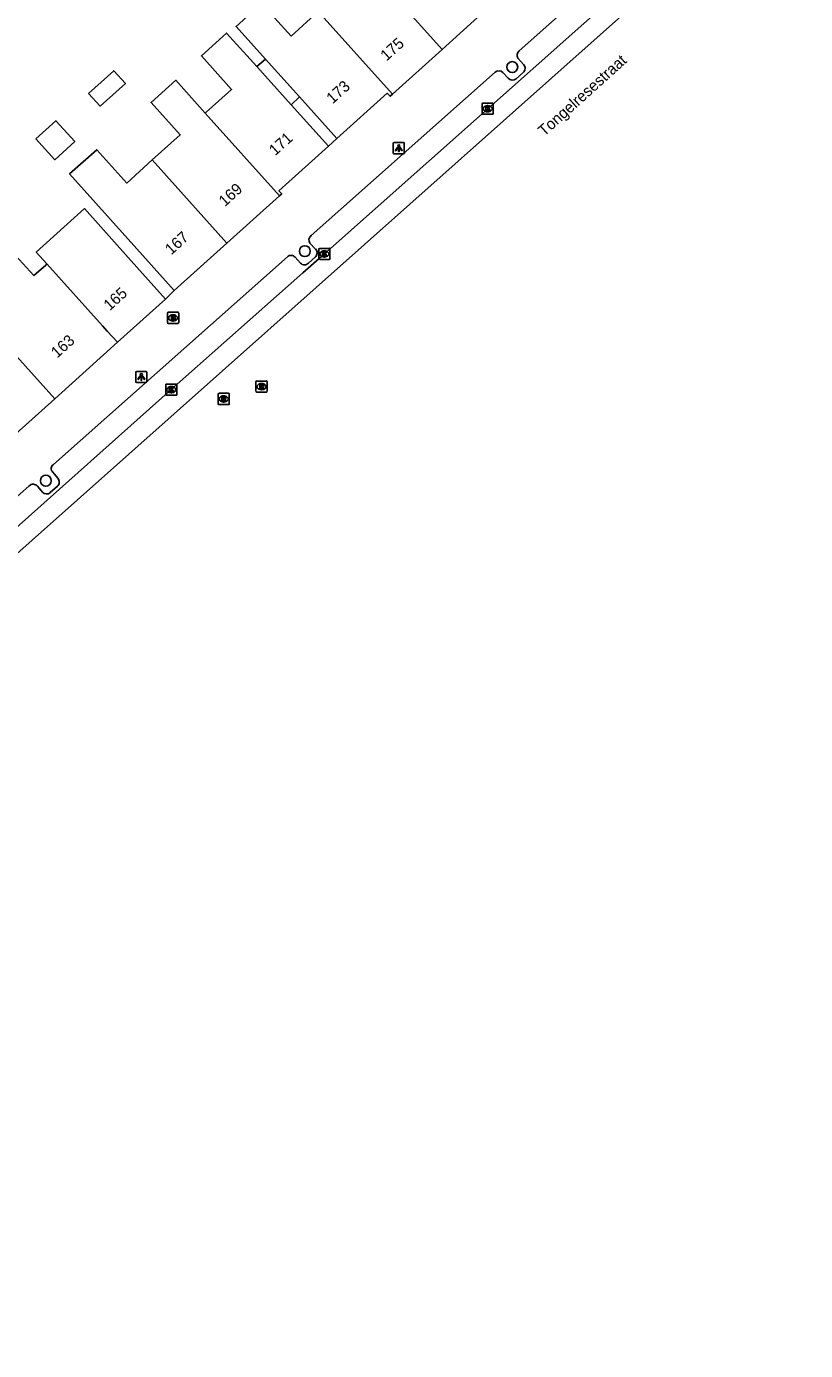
# Model space of a CAD drawing. Extents: x 161772 to 163123, y 383092 to 383917.
# Drawn here: x 162740.3 to 162810, y 383524.5 to 383642.9 of the extents above; entities that cross this region are included whole.
import ezdxf

# ---------------------------------------------------------------- set-up
doc = ezdxf.new("R2010")
doc.units = 0
for name, color, linetype in [('IMGEO_Boom', 7, 'Continuous'), ('IMGEO_Brandkraan', 7, 'Continuous'), ('IMGEO_Kolk', 7, 'Continuous'), ('IMGEO_Lichtpunt', 7, 'Continuous'), ('IMGEO_Openbare_ruimte_label', 7, 'Continuous'), ('IMGEO_Pand', 7, 'Continuous'), ('IMGEO_Pand_nummerreeks', 7, 'Continuous'), ('IMGEO_Pand_overbouw', 7, 'Continuous'), ('IMGEO_Rijbaan_lokaal_gesloten', 7, 'Continuous'), ('IMGEO_Rioolput', 7, 'Continuous'), ('IMGEO_Voetpad_open', 7, 'Continuous')]:
    doc.layers.add(name, color=color, linetype=linetype)

msp = doc.modelspace()

# ---------------------------------------------------------------- linework, layer by layer
at = {"layer": 'IMGEO_Boom'}
for centre in [(162783.77, 383639.27), (162765.22, 383622.82), (162742.06, 383602.3)]:
    msp.add_circle(centre, 0.489, dxfattribs=at)
at = {"layer": 'IMGEO_Brandkraan'}
for p, q in [((162752.94, 383616.43), (162752.94, 383617.28)), ((162753.01, 383617.35), (162753.87, 383617.35)), ((162753.43, 383617.13), (162753.45, 383617.13)), ((162753.94, 383617.28), (162753.94, 383616.43)), ((162753.87, 383616.35), (162753.01, 383616.35)), ((162753.45, 383616.57), (162753.42, 383616.57))]:
    msp.add_line(p, q, dxfattribs=at)
for points in [[(162752.94, 383616.43), (162752.94, 383617.28)], [(162753.01, 383617.35), (162753.87, 383617.35)], [(162753.94, 383617.28), (162753.94, 383616.43)], [(162753.87, 383616.35), (162753.01, 383616.35)], [(162753.29, 383617.05), (162753.29, 383616.65), (162753.5, 383616.65)], [(162753.52, 383617.05), (162753.29, 383617.05)], [(162753.47, 383616.97), (162753.41, 383616.97), (162753.41, 383616.9)], [(162753.41, 383616.9), (162753.47, 383616.9)], [(162753.47, 383616.82), (162753.41, 383616.82), (162753.41, 383616.74)], [(162753.41, 383616.74), (162753.47, 383616.74)]]:
    msp.add_lwpolyline(points, dxfattribs=at)
for centre, radius, start, end in [((162753.02, 383617.28), 0.0765, 91.552, 178.448), ((162753.02, 383617.28), 0.0765, 91.552, 178.448), ((162753.86, 383617.28), 0.0765, 1.552, 88.448), ((162753.86, 383617.28), 0.0765, 1.552, 88.448), ((162753.02, 383616.43), 0.0765, 181.552, 268.448), ((162753.02, 383616.43), 0.0765, 181.552, 268.448), ((162753.47, 383616.93), 0.0379, 267.8285, 90.9355), ((162753.47, 383616.78), 0.0404, 269.8759, 90.5077), ((162753.51, 383616.9), 0.251, 268.6676, 293.5347), ((162753.52, 383616.91), 0.145, 59.4692, 91.5367), ((162753.55, 383616.96), 0.0922, 285.5137, 58.1501), ((162753.55, 383616.76), 0.105, 301.3115, 78.989), ((162753.86, 383616.43), 0.0765, 271.552, 358.448), ((162753.86, 383616.43), 0.0765, 271.552, 358.448)]:
    msp.add_arc(centre, radius, start, end, dxfattribs=at)
for centre, major_axis, ratio, start_param, end_param in [((162753.43, 383616.85), (-0.387, 0.002), 0.722429, 4.712389, 7.853982), ((162753.45, 383616.85), (-0.39, 0.002), 0.717154, 1.570796, 4.712389)]:
    msp.add_ellipse(centre, major_axis=major_axis, ratio=ratio, start_param=start_param, end_param=end_param, dxfattribs=at)
at = {"layer": 'IMGEO_Kolk'}
for p, q in [((162781.15, 383636.05), (162782.01, 383636.05)), ((162781.08, 383635.12), (162781.08, 383635.98)), ((162782.01, 383635.05), (162781.15, 383635.05)), ((162781.59, 383635.27), (162781.56, 383635.27)), ((162781.57, 383635.83), (162781.59, 383635.83)), ((162782.08, 383635.98), (162782.08, 383635.12)), ((162766.55, 383623.07), (162767.4, 383623.07)), ((162766.47, 383622.15), (162766.47, 383623)), ((162767.4, 383622.07), (162766.55, 383622.07)), ((162766.96, 383622.85), (162766.99, 383622.85)), ((162766.98, 383622.29), (162766.96, 383622.29)), ((162767.47, 383623), (162767.47, 383622.15)), ((162752.78, 383610.01), (162752.78, 383610.86)), ((162752.85, 383610.94), (162753.71, 383610.94)), ((162753.27, 383610.72), (162753.29, 383610.72)), ((162753.29, 383610.16), (162753.27, 383610.16)), ((162753.78, 383610.86), (162753.78, 383610.01)), ((162753.71, 383609.94), (162752.85, 383609.94))]:
    msp.add_line(p, q, dxfattribs=at)
for points in [[(162781.15, 383636.05), (162782.01, 383636.05)], [(162781.08, 383635.12), (162781.08, 383635.98)], [(162782.01, 383635.05), (162781.15, 383635.05)], [(162781.4, 383635.75), (162781.52, 383635.75), (162781.52, 383635.6), (162781.65, 383635.75), (162781.82, 383635.75), (162781.67, 383635.6), (162781.82, 383635.35), (162781.67, 383635.35), (162781.59, 383635.51), (162781.52, 383635.45), (162781.52, 383635.35), (162781.4, 383635.35), (162781.4, 383635.75)], [(162782.08, 383635.98), (162782.08, 383635.12)], [(162766.55, 383623.07), (162767.4, 383623.07)], [(162766.47, 383622.15), (162766.47, 383623)], [(162767.4, 383622.07), (162766.55, 383622.07)], [(162766.79, 383622.77), (162766.92, 383622.77), (162766.92, 383622.62), (162767.05, 383622.77), (162767.21, 383622.77), (162767.06, 383622.62), (162767.22, 383622.37), (162767.06, 383622.37), (162766.98, 383622.54), (162766.92, 383622.47), (162766.92, 383622.37), (162766.79, 383622.37), (162766.79, 383622.77)], [(162767.47, 383623), (162767.47, 383622.15)], [(162752.78, 383610.01), (162752.78, 383610.86)], [(162752.85, 383610.94), (162753.71, 383610.94)], [(162753.1, 383610.64), (162753.22, 383610.64), (162753.22, 383610.49), (162753.35, 383610.64), (162753.52, 383610.64), (162753.37, 383610.49), (162753.52, 383610.24), (162753.37, 383610.24), (162753.29, 383610.4), (162753.22, 383610.34), (162753.22, 383610.24), (162753.1, 383610.24), (162753.1, 383610.64)], [(162753.78, 383610.86), (162753.78, 383610.01)], [(162753.71, 383609.94), (162752.85, 383609.94)]]:
    msp.add_lwpolyline(points, dxfattribs=at)
for centre, start, end in [((162781.15, 383635.97), 91.552, 178.448), ((162781.15, 383635.97), 91.552, 178.448), ((162782, 383635.97), 1.552, 88.448), ((162782, 383635.97), 1.552, 88.448), ((162781.15, 383635.13), 181.552, 268.448), ((162781.15, 383635.13), 181.552, 268.448), ((162782, 383635.13), 271.552, 358.448), ((162782, 383635.13), 271.552, 358.448), ((162766.55, 383623), 91.552, 178.448), ((162766.55, 383623), 91.552, 178.448), ((162767.4, 383623), 1.552, 88.448), ((162767.4, 383623), 1.552, 88.448), ((162766.55, 383622.15), 181.552, 268.448), ((162766.55, 383622.15), 181.552, 268.448), ((162767.4, 383622.15), 271.552, 358.448), ((162767.4, 383622.15), 271.552, 358.448), ((162752.86, 383610.86), 91.552, 178.448), ((162752.86, 383610.86), 91.552, 178.448), ((162752.86, 383610.01), 181.552, 268.448), ((162752.86, 383610.01), 181.552, 268.448), ((162753.7, 383610.86), 1.552, 88.448), ((162753.7, 383610.86), 1.552, 88.448), ((162753.7, 383610.01), 271.552, 358.448), ((162753.7, 383610.01), 271.552, 358.448)]:
    msp.add_arc(centre, 0.0765, start, end, dxfattribs=at)
for centre, major_axis, ratio, start_param, end_param in [((162781.57, 383635.55), (-0.387, 0.002), 0.722429, 4.712389, 7.853982), ((162781.59, 383635.55), (-0.39, 0.002), 0.717154, 1.570796, 4.712389), ((162766.96, 383622.57), (-0.387, 0.002), 0.722429, 4.712389, 7.853982), ((162766.98, 383622.57), (-0.39, 0.002), 0.717154, 1.570796, 4.712389), ((162753.27, 383610.44), (-0.387, 0.002), 0.722429, 4.712389, 7.853982), ((162753.29, 383610.44), (-0.39, 0.002), 0.717154, 1.570796, 4.712389)]:
    msp.add_ellipse(centre, major_axis=major_axis, ratio=ratio, start_param=start_param, end_param=end_param, dxfattribs=at)
at = {"layer": 'IMGEO_Lichtpunt'}
for p, q in [((162774.03, 383632.53), (162773.22, 383632.53)), ((162774.03, 383632.53), (162773.22, 383632.53)), ((162773.13, 383632.43), (162773.13, 383631.62)), ((162773.13, 383632.43), (162773.13, 383631.62)), ((162773.22, 383631.53), (162774.03, 383631.53)), ((162773.22, 383631.53), (162774.03, 383631.53)), ((162774.12, 383631.62), (162774.12, 383632.43)), ((162774.12, 383631.62), (162774.12, 383632.43)), ((162750.1, 383611.97), (162750.1, 383611.16)), ((162750.1, 383611.97), (162750.1, 383611.16)), ((162751, 383612.06), (162750.19, 383612.06)), ((162751, 383612.06), (162750.19, 383612.06)), ((162751.1, 383611.16), (162751.1, 383611.97)), ((162751.1, 383611.16), (162751.1, 383611.97)), ((162750.19, 383611.07), (162751, 383611.07)), ((162750.19, 383611.07), (162751, 383611.07))]:
    msp.add_line(p, q, dxfattribs=at)
for points in [[(162773.5, 383632.09), (162773.54, 383632.07), (162773.35, 383631.8), (162773.31, 383631.83), (162773.5, 383632.09)], [(162773.6, 383632.05), (162773.65, 383632.05), (162773.65, 383631.72), (162773.6, 383631.72), (162773.6, 383632.05)], [(162773.71, 383632.07), (162773.75, 383632.09), (162773.94, 383631.83), (162773.9, 383631.8), (162773.71, 383632.07)], [(162750.47, 383611.63), (162750.51, 383611.6), (162750.33, 383611.34), (162750.29, 383611.37), (162750.47, 383611.63)], [(162750.58, 383611.58), (162750.62, 383611.58), (162750.62, 383611.26), (162750.58, 383611.26), (162750.58, 383611.58)], [(162750.69, 383611.6), (162750.72, 383611.63), (162750.91, 383611.37), (162750.87, 383611.34), (162750.69, 383611.6)]]:
    msp.add_lwpolyline(points, dxfattribs=at)
for centre in [(162773.63, 383632.23), (162750.6, 383611.77)]:
    msp.add_circle(centre, 0.0994, dxfattribs=at)
for centre, start, end in [((162773.22, 383632.43), 90, 180), ((162773.22, 383632.43), 90, 180), ((162774.03, 383632.43), 0, 90), ((162774.03, 383632.43), 0, 90), ((162773.22, 383631.62), 180, 270), ((162773.22, 383631.62), 180, 270), ((162774.03, 383631.62), 270, 0), ((162774.03, 383631.62), 270, 360), ((162750.19, 383611.97), 90, 180), ((162750.19, 383611.97), 90, 180), ((162751, 383611.97), 0, 90), ((162751, 383611.97), 0, 90), ((162750.19, 383611.16), 180, 270), ((162750.19, 383611.16), 180, 270), ((162751, 383611.16), 270, 0), ((162751, 383611.16), 270, 360)]:
    msp.add_arc(centre, 0.0946, start, end, dxfattribs=at)
at = {"layer": 'IMGEO_Pand'}
for points in [[(162768.13, 383651.26), (162777.5, 383640.85)], [(162768.09, 383632.89), (162764.75, 383636.6), (162761.7, 383639.99), (162759.07, 383642.91), (162760.99, 383644.64), (162761.35, 383644.97), (162763.99, 383642.04), (162766.43, 383644.24)], [(162782.05, 383645.4), (162782.28, 383645.15), (162777.5, 383640.85)], [(162773.07, 383636.86), (162766.43, 383644.24)], [(162767.34, 383632.2), (162764, 383635.91), (162760.94, 383639.31), (162758.23, 383642.31), (162755.97, 383640.27), (162758.67, 383637.28), (162756.4, 383635.24), (162756.32, 383635.16)], [(162777.5, 383640.85), (162773.07, 383636.86)], [(162745.89, 383636.92), (162746.91, 383635.78), (162749.17, 383637.81), (162748.14, 383638.95), (162745.89, 383636.92)], [(162756.32, 383635.16), (162753.68, 383638.09), (162751.48, 383636.1), (162754.08, 383633.22), (162751.58, 383630.97)], [(162773.07, 383636.86), (162772.85, 383636.66), (162772.59, 383636.94), (162768.09, 383632.89)], [(162756.32, 383635.16), (162762.97, 383627.77)], [(162741.17, 383632.85), (162742.85, 383630.99), (162744.64, 383632.61), (162742.96, 383634.47), (162741.17, 383632.85)], [(162751.58, 383630.97), (162749.3, 383628.91), (162746.63, 383631.88), (162744.19, 383629.72), (162750.21, 383623.02), (162753.55, 383619.3)], [(162762.97, 383627.77), (162763.16, 383627.95), (162762.91, 383628.22), (162767.34, 383632.2)], [(162758.26, 383623.54), (162751.58, 383630.97)], [(162762.97, 383627.77), (162758.26, 383623.54)], [(162752.76, 383618.54), (162749.41, 383622.26), (162745.53, 383626.62), (162741.2, 383622.73), (162742.16, 383621.68)], [(162758.26, 383623.54), (162753.55, 383619.3)], [(162742.16, 383621.68), (162742.05, 383621.58), (162741.2, 383620.82), (162740.99, 383620.63), (162739.36, 383622.44), (162734.78, 383618.31)], [(162748.46, 383614.67), (162747.55, 383615.68), (162747.14, 383616.14), (162742.16, 383621.68)], [(162734.78, 383618.31), (162735.83, 383617.14), (162736.41, 383616.5), (162736.55, 383616.62), (162742.86, 383609.62)], [(162748.46, 383614.67), (162752.76, 383618.54)], [(162742.86, 383609.62), (162748.46, 383614.67)], [(162742.86, 383609.62), (162738.22, 383605.45)]]:
    msp.add_lwpolyline(points, dxfattribs=at)
at = {"layer": 'IMGEO_Pand_overbouw'}
for points in [[(162761.7, 383639.99), (162760.94, 383639.31), (162764, 383635.91), (162764.75, 383636.6)], [(162764.75, 383636.6), (162764, 383635.91), (162767.34, 383632.2), (162768.09, 383632.89)]]:
    msp.add_lwpolyline(points, close=True, dxfattribs=at)
at = {"layer": 'IMGEO_Rijbaan_lokaal_gesloten'}
for points in [[(162810, 383658.56), (162809.4, 383658.02), (162791.64, 383642.15), (162732.44, 383589.53), (162645.9, 383512.73), (162632.68, 383500.8), (162593.56, 383466.15), (162583.79, 383458.34)], [(162807.38, 383658.5), (162798.52, 383650.62), (162794.72, 383647.23), (162766.97, 383622.57), (162765.04, 383620.87), (162753.28, 383610.44), (162738.56, 383597.35), (162709.52, 383571.58), (162694.83, 383558.53), (162666.51, 383533.35)]]:
    msp.add_lwpolyline(points, dxfattribs=at)
at = {"layer": 'IMGEO_Rioolput'}
for p, q in [((162760.92, 383611.21), (162761.78, 383611.21)), ((162757.47, 383609.18), (162757.47, 383610.03)), ((162757.55, 383610.11), (162758.4, 383610.11)), ((162758.47, 383610.03), (162758.47, 383609.18)), ((162760.85, 383610.29), (162760.85, 383611.14)), ((162761.78, 383610.21), (162760.92, 383610.21)), ((162761.36, 383610.43), (162761.33, 383610.43)), ((162761.34, 383610.99), (162761.36, 383610.99)), ((162761.85, 383611.14), (162761.85, 383610.29)), ((162758.4, 383609.11), (162757.55, 383609.11)), ((162757.96, 383609.89), (162757.98, 383609.89)), ((162757.98, 383609.33), (162757.96, 383609.33))]:
    msp.add_line(p, q, dxfattribs=at)
for points in [[(162760.92, 383611.21), (162761.78, 383611.21)], [(162757.47, 383609.18), (162757.47, 383610.03)], [(162757.55, 383610.11), (162758.4, 383610.11)], [(162758.47, 383610.03), (162758.47, 383609.18)], [(162760.85, 383610.29), (162760.85, 383611.14)], [(162761.78, 383610.21), (162760.92, 383610.21)], [(162761.44, 383610.91), (162761.19, 383610.91), (162761.19, 383610.51)], [(162761.19, 383610.51), (162761.31, 383610.51), (162761.31, 383610.68), (162761.32, 383610.68)], [(162761.36, 383610.83), (162761.31, 383610.83), (162761.31, 383610.75)], [(162761.31, 383610.75), (162761.36, 383610.75)], [(162761.37, 383610.65), (162761.44, 383610.51), (162761.58, 383610.51), (162761.51, 383610.64)], [(162761.85, 383611.14), (162761.85, 383610.29)], [(162758.4, 383609.11), (162757.55, 383609.11)], [(162758.06, 383609.81), (162757.81, 383609.81), (162757.81, 383609.41)], [(162757.81, 383609.41), (162757.93, 383609.41), (162757.93, 383609.57), (162757.94, 383609.57)], [(162757.99, 383609.73), (162757.93, 383609.73), (162757.93, 383609.65)], [(162757.93, 383609.65), (162757.98, 383609.65)], [(162757.99, 383609.54), (162758.06, 383609.41), (162758.2, 383609.41), (162758.14, 383609.53)]]:
    msp.add_lwpolyline(points, dxfattribs=at)
for centre, radius, start, end in [((162760.93, 383611.14), 0.0765, 91.552, 178.448), ((162760.93, 383611.14), 0.0765, 91.552, 178.448), ((162761.77, 383611.14), 0.0765, 1.552, 88.448), ((162761.77, 383611.14), 0.0765, 1.552, 88.448), ((162757.55, 383610.03), 0.0765, 91.552, 178.448), ((162757.55, 383610.03), 0.0765, 91.552, 178.448), ((162758.4, 383610.03), 0.0765, 1.552, 88.448), ((162758.4, 383610.03), 0.0765, 1.552, 88.448), ((162760.93, 383610.29), 0.0765, 181.552, 268.448), ((162760.93, 383610.29), 0.0765, 181.552, 268.448), ((162761.32, 383610.62), 0.0533, 26.0293, 88.6989), ((162761.37, 383610.74), 0.0964, 77.0061, 93.1865), ((162761.35, 383610.94), 0.19, 274.7715, 282.9687), ((162761.38, 383610.79), 0.0378, 276.6634, 79.6772), ((162761.44, 383610.8), 0.109, 350.3612, 89.416), ((162761.44, 383610.8), 0.112, 277.5842, 350.9817), ((162761.42, 383610.59), 0.108, 29.5134, 73.7905), ((162761.77, 383610.29), 0.0765, 271.552, 358.448), ((162761.77, 383610.29), 0.0765, 271.552, 358.448), ((162757.55, 383609.18), 0.0765, 181.552, 268.448), ((162757.55, 383609.18), 0.0765, 181.552, 268.448), ((162757.94, 383609.52), 0.0533, 26.0293, 88.6989), ((162757.97, 383609.84), 0.19, 274.7715, 282.9687), ((162757.99, 383609.63), 0.0964, 77.0061, 93.1865), ((162758.01, 383609.69), 0.0378, 276.6634, 79.6772), ((162758.06, 383609.7), 0.109, 350.3612, 89.416), ((162758.06, 383609.7), 0.112, 277.5842, 350.9817), ((162758.04, 383609.48), 0.108, 29.5134, 73.7905), ((162758.4, 383609.18), 0.0765, 271.552, 358.448), ((162758.4, 383609.18), 0.0765, 271.552, 358.448)]:
    msp.add_arc(centre, radius, start, end, dxfattribs=at)
for centre, major_axis, ratio, start_param, end_param in [((162761.34, 383610.71), (-0.387, 0.002), 0.722429, 4.712389, 7.853982), ((162761.36, 383610.71), (-0.39, 0.002), 0.717154, 1.570796, 4.712389), ((162757.96, 383609.61), (-0.387, 0.002), 0.722429, 4.712389, 7.853982), ((162757.98, 383609.61), (-0.39, 0.002), 0.717154, 1.570796, 4.712389)]:
    msp.add_ellipse(centre, major_axis=major_axis, ratio=ratio, start_param=start_param, end_param=end_param, dxfattribs=at)
at = {"layer": 'IMGEO_Voetpad_open'}
for points in [[(162784.39, 383640.73), (162797.11, 383652.04), (162805.33, 383659.36)], [(162784.79, 383639.5), (162784.31, 383640.04)], [(162765.79, 383624.22), (162782.24, 383638.83)], [(162782.94, 383638.8), (162783.41, 383638.27)], [(162784.12, 383638.22), (162784.74, 383638.78)], [(162768.09, 383632.89), (162767.34, 383632.2)], [(162766.19, 383623.01), (162765.68, 383623.53)], [(162742.74, 383603.75), (162763.67, 383622.32)], [(162764.35, 383622.29), (162764.84, 383621.75)], [(162765.54, 383621.74), (162766.17, 383622.3)], [(162753.55, 383619.3), (162752.76, 383618.54)], [(162743.12, 383602.52), (162742.69, 383603.06)], [(162724.1, 383587.21), (162740.58, 383601.85)], [(162741.31, 383601.82), (162741.75, 383601.27)], [(162742.46, 383601.24), (162743.09, 383601.81)]]:
    msp.add_lwpolyline(points, dxfattribs=at)
for centre, radius, start, end in [((162784.71, 383640.34), 0.5, 129.1197, 217.3452), ((162782.57, 383638.35), 0.581, 50.2341, 125.23), ((162784.41, 383639.17), 0.509, 310.8364, 41.0603), ((162783.79, 383638.62), 0.513, 222.4086, 310.0061), ((162766.09, 383623.82), 0.501, 127.52, 215.0505), ((162763.99, 383621.97), 0.475, 40.951, 132.6614), ((162765.83, 383622.67), 0.494, 312.1901, 43.7653), ((162765.2, 383622.09), 0.496, 223.2649, 313.81), ((162742.98, 383603.39), 0.439, 123.5955, 227.9744), ((162740.93, 383601.5), 0.489, 40.5017, 135.8491), ((162742.77, 383602.18), 0.491, 310.9012, 43.7841), ((162742.13, 383601.62), 0.509, 222.5659, 311.6532)]:
    msp.add_arc(centre, radius, start, end, dxfattribs=at)

# ---------------------------------------------------------------- texts
at = {"layer": 'IMGEO_Openbare_ruimte_label'}
msp.add_text('Tongelresestraat', height=1, rotation=42, dxfattribs=at).set_placement((162786.63, 383633.02))
at = {"layer": 'IMGEO_Pand_nummerreeks'}
for s, rotation, p in [('175', 41.9978, (162772.53, 383639.76)), ('173', 41.9978, (162767.7, 383635.93)), ('171', 42.0035, (162762.57, 383631.3)), ('169', 41.9978, (162758.07, 383626.75)), ('167', 41.9993, (162753.27, 383622.43)), ('165', 41.9978, (162747.77, 383617.44)), ('163', 41.9978, (162743.07, 383613.21))]:
    msp.add_text(s, height=1, rotation=rotation, dxfattribs=at).set_placement(p)

doc.saveas('drawing.dxf')
